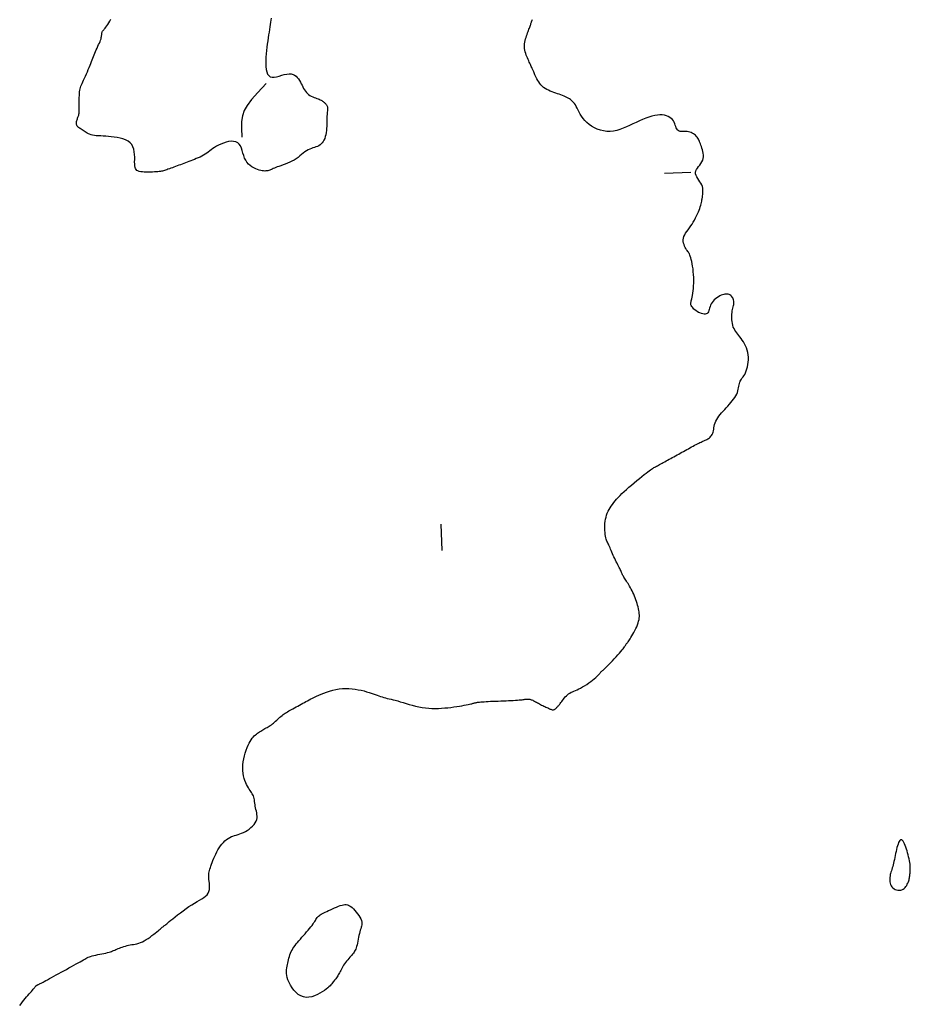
# Model space of a CAD drawing. Header units: millimetres. Extents: x 32690613 to 32693367, y 5343692 to 5344708.
# Tile 724 of 1009: x 32692964 to 32692998, y 5343904 to 5343942. Entities that reach past the tile are written whole.
import ezdxf

# ---------------------------------------------------------------- set-up
doc = ezdxf.new("R2010")
doc.units = ezdxf.units.MM
doc.header["$LTSCALE"] = 20
doc.layers.add('02-DGM_HL_492.50', color=92, linetype='Continuous')
doc.layers.add('02-DGM_HL_493.00', color=102, linetype='Continuous')

msp = doc.modelspace()

# ---------------------------------------------------------------- linework, layer by layer
at = {"layer": '02-DGM_HL_492.50', "elevation": 492.5, "flags": 128}
msp.add_lwpolyline([(32692998.004, 5343910.577), (32692997.98, 5343910.569), (32692997.956, 5343910.546), (32692997.932, 5343910.511), (32692997.91, 5343910.466), (32692997.888, 5343910.411), (32692997.868, 5343910.349), (32692997.848, 5343910.281), (32692997.83, 5343910.209), (32692997.812, 5343910.134), (32692997.796, 5343910.058), (32692997.78, 5343909.981), (32692997.764, 5343909.904), (32692997.749, 5343909.829), (32692997.734, 5343909.756), (32692997.718, 5343909.686), (32692997.702, 5343909.62), (32692997.686, 5343909.56), (32692997.669, 5343909.503), (32692997.652, 5343909.45), (32692997.636, 5343909.399), (32692997.621, 5343909.349), (32692997.607, 5343909.3), (32692997.595, 5343909.25), (32692997.585, 5343909.199), (32692997.579, 5343909.145), (32692997.575, 5343909.09), (32692997.575, 5343909.035), (32692997.58, 5343908.98), (32692997.59, 5343908.926), (32692997.606, 5343908.875), (32692997.628, 5343908.828), (32692997.657, 5343908.785), (32692997.694, 5343908.747), (32692997.736, 5343908.715), (32692997.783, 5343908.69), (32692997.834, 5343908.672), (32692997.886, 5343908.66), (32692997.938, 5343908.657), (32692997.989, 5343908.661), (32692998.037, 5343908.674), (32692998.081, 5343908.696), (32692998.121, 5343908.725), (32692998.157, 5343908.76), (32692998.189, 5343908.8), (32692998.217, 5343908.843), (32692998.242, 5343908.888), (32692998.263, 5343908.932), (32692998.281, 5343908.976), (32692998.296, 5343909.017), (32692998.308, 5343909.056), (32692998.317, 5343909.093), (32692998.325, 5343909.129), (32692998.331, 5343909.164), (32692998.335, 5343909.199), (32692998.339, 5343909.234), (32692998.343, 5343909.27), (32692998.347, 5343909.307), (32692998.351, 5343909.347), (32692998.353, 5343909.388), (32692998.355, 5343909.432), (32692998.356, 5343909.479), (32692998.354, 5343909.53), (32692998.35, 5343909.586), (32692998.344, 5343909.645), (32692998.335, 5343909.71), (32692998.323, 5343909.779), (32692998.308, 5343909.851), (32692998.291, 5343909.925), (32692998.273, 5343910), (32692998.252, 5343910.076), (32692998.23, 5343910.151), (32692998.207, 5343910.224), (32692998.183, 5343910.294), (32692998.158, 5343910.36), (32692998.133, 5343910.421), (32692998.107, 5343910.474), (32692998.081, 5343910.517), (32692998.055, 5343910.55), (32692998.029, 5343910.571)], close=True, dxfattribs=at)
at = {"layer": '02-DGM_HL_493.00', "elevation": 493, "flags": 128}
for points in [[(32692964.496, 5343904.274), (32692964.55, 5343904.345), (32692964.602, 5343904.413), (32692964.654, 5343904.479), (32692964.706, 5343904.542), (32692964.758, 5343904.604), (32692964.808, 5343904.662), (32692964.856, 5343904.717), (32692964.901, 5343904.768), (32692964.942, 5343904.814), (32692964.979, 5343904.856), (32692965.01, 5343904.892), (32692965.036, 5343904.923), (32692965.057, 5343904.949), (32692965.073, 5343904.97), (32692965.086, 5343904.988), (32692965.096, 5343905.002), (32692965.105, 5343905.013), (32692965.112, 5343905.022), (32692965.119, 5343905.03), (32692965.127, 5343905.037), (32692965.136, 5343905.043), (32692965.146, 5343905.049), (32692965.156, 5343905.055), (32692965.168, 5343905.06), (32692965.182, 5343905.067), (32692965.197, 5343905.073), (32692965.213, 5343905.081), (32692965.232, 5343905.089), (32692965.253, 5343905.1), (32692965.278, 5343905.112), (32692965.307, 5343905.127), (32692965.342, 5343905.144), (32692965.383, 5343905.166), (32692965.432, 5343905.192), (32692965.488, 5343905.222), (32692965.554, 5343905.258), (32692965.628, 5343905.298), (32692965.708, 5343905.342), (32692965.795, 5343905.389), (32692965.886, 5343905.439), (32692965.98, 5343905.491), (32692966.077, 5343905.544), (32692966.174, 5343905.597), (32692966.272, 5343905.651), (32692966.369, 5343905.704), (32692966.463, 5343905.756), (32692966.554, 5343905.807), (32692966.64, 5343905.855), (32692966.721, 5343905.9), (32692966.794, 5343905.941), (32692966.86, 5343905.979), (32692966.917, 5343906.012), (32692966.967, 5343906.041), (32692967.012, 5343906.066), (32692967.055, 5343906.088), (32692967.098, 5343906.109), (32692967.144, 5343906.127), (32692967.193, 5343906.144), (32692967.25, 5343906.16), (32692967.314, 5343906.176), (32692967.386, 5343906.193), (32692967.462, 5343906.209), (32692967.54, 5343906.225), (32692967.619, 5343906.24), (32692967.696, 5343906.256), (32692967.768, 5343906.272), (32692967.834, 5343906.287), (32692967.892, 5343906.303), (32692967.943, 5343906.318), (32692967.988, 5343906.334), (32692968.03, 5343906.35), (32692968.069, 5343906.366), (32692968.108, 5343906.383), (32692968.148, 5343906.401), (32692968.19, 5343906.419), (32692968.237, 5343906.439), (32692968.287, 5343906.459), (32692968.34, 5343906.479), (32692968.397, 5343906.499), (32692968.455, 5343906.518), (32692968.515, 5343906.536), (32692968.577, 5343906.553), (32692968.638, 5343906.567), (32692968.701, 5343906.578), (32692968.763, 5343906.589), (32692968.826, 5343906.599), (32692968.89, 5343906.611), (32692968.956, 5343906.626), (32692969.022, 5343906.644), (32692969.091, 5343906.668), (32692969.161, 5343906.698), (32692969.234, 5343906.736), (32692969.308, 5343906.78), (32692969.381, 5343906.828), (32692969.454, 5343906.879), (32692969.524, 5343906.932), (32692969.59, 5343906.983), (32692969.651, 5343907.032), (32692969.707, 5343907.077), (32692969.755, 5343907.116), (32692969.797, 5343907.151), (32692969.834, 5343907.18), (32692969.865, 5343907.206), (32692969.893, 5343907.229), (32692969.918, 5343907.249), (32692969.94, 5343907.267), (32692969.961, 5343907.283), (32692969.981, 5343907.3), (32692970.002, 5343907.317), (32692970.026, 5343907.336), (32692970.054, 5343907.359), (32692970.088, 5343907.387), (32692970.131, 5343907.422), (32692970.182, 5343907.464), (32692970.245, 5343907.515), (32692970.321, 5343907.576), (32692970.407, 5343907.646), (32692970.502, 5343907.721), (32692970.604, 5343907.8), (32692970.711, 5343907.88), (32692970.82, 5343907.96), (32692970.93, 5343908.036), (32692971.038, 5343908.106), (32692971.143, 5343908.169), (32692971.243, 5343908.226), (32692971.337, 5343908.279), (32692971.423, 5343908.329), (32692971.5, 5343908.38), (32692971.566, 5343908.432), (32692971.621, 5343908.487), (32692971.663, 5343908.547), (32692971.692, 5343908.615), (32692971.708, 5343908.687), (32692971.714, 5343908.764), (32692971.714, 5343908.842), (32692971.708, 5343908.92), (32692971.7, 5343908.997), (32692971.691, 5343909.07), (32692971.684, 5343909.138), (32692971.682, 5343909.199), (32692971.683, 5343909.255), (32692971.689, 5343909.308), (32692971.698, 5343909.358), (32692971.711, 5343909.408), (32692971.726, 5343909.46), (32692971.745, 5343909.516), (32692971.766, 5343909.576), (32692971.79, 5343909.643), (32692971.816, 5343909.715), (32692971.845, 5343909.791), (32692971.877, 5343909.871), (32692971.912, 5343909.952), (32692971.95, 5343910.034), (32692971.991, 5343910.115), (32692972.035, 5343910.194), (32692972.083, 5343910.27), (32692972.134, 5343910.342), (32692972.187, 5343910.41), (32692972.243, 5343910.473), (32692972.301, 5343910.531), (32692972.36, 5343910.582), (32692972.42, 5343910.627), (32692972.481, 5343910.664), (32692972.543, 5343910.694), (32692972.605, 5343910.719), (32692972.668, 5343910.739), (32692972.731, 5343910.757), (32692972.797, 5343910.776), (32692972.863, 5343910.796), (32692972.932, 5343910.821), (32692973.002, 5343910.851), (32692973.075, 5343910.889), (32692973.148, 5343910.934), (32692973.219, 5343910.984), (32692973.287, 5343911.04), (32692973.349, 5343911.099), (32692973.405, 5343911.16), (32692973.451, 5343911.224), (32692973.486, 5343911.287), (32692973.508, 5343911.351), (32692973.52, 5343911.414), (32692973.522, 5343911.476), (32692973.517, 5343911.539), (32692973.508, 5343911.601), (32692973.494, 5343911.663), (32692973.48, 5343911.725), (32692973.466, 5343911.787), (32692973.454, 5343911.849), (32692973.445, 5343911.91), (32692973.436, 5343911.971), (32692973.427, 5343912.03), (32692973.418, 5343912.088), (32692973.407, 5343912.142), (32692973.394, 5343912.194), (32692973.379, 5343912.242), (32692973.36, 5343912.287), (32692973.337, 5343912.328), (32692973.312, 5343912.369), (32692973.284, 5343912.41), (32692973.254, 5343912.453), (32692973.222, 5343912.5), (32692973.189, 5343912.551), (32692973.156, 5343912.609), (32692973.122, 5343912.674), (32692973.09, 5343912.746), (32692973.059, 5343912.826), (32692973.031, 5343912.911), (32692973.008, 5343913.003), (32692972.99, 5343913.101), (32692972.979, 5343913.203), (32692972.976, 5343913.311), (32692972.981, 5343913.422), (32692972.994, 5343913.536), (32692973.014, 5343913.65), (32692973.04, 5343913.763), (32692973.07, 5343913.873), (32692973.104, 5343913.978), (32692973.141, 5343914.077), (32692973.179, 5343914.166), (32692973.217, 5343914.246), (32692973.256, 5343914.317), (32692973.295, 5343914.379), (32692973.335, 5343914.433), (32692973.375, 5343914.481), (32692973.415, 5343914.524), (32692973.455, 5343914.561), (32692973.495, 5343914.596), (32692973.536, 5343914.627), (32692973.576, 5343914.657), (32692973.617, 5343914.684), (32692973.658, 5343914.71), (32692973.698, 5343914.734), (32692973.739, 5343914.758), (32692973.78, 5343914.781), (32692973.821, 5343914.803), (32692973.862, 5343914.826), (32692973.902, 5343914.848), (32692973.943, 5343914.872), (32692973.984, 5343914.896), (32692974.025, 5343914.922), (32692974.065, 5343914.949), (32692974.106, 5343914.979), (32692974.146, 5343915.01), (32692974.187, 5343915.044), (32692974.227, 5343915.08), (32692974.267, 5343915.118), (32692974.307, 5343915.156), (32692974.348, 5343915.194), (32692974.388, 5343915.231), (32692974.428, 5343915.267), (32692974.469, 5343915.301), (32692974.509, 5343915.333), (32692974.55, 5343915.362), (32692974.592, 5343915.39), (32692974.635, 5343915.417), (32692974.68, 5343915.444), (32692974.728, 5343915.471), (32692974.778, 5343915.499), (32692974.83, 5343915.528), (32692974.886, 5343915.559), (32692974.945, 5343915.591), (32692975.006, 5343915.625), (32692975.068, 5343915.659), (32692975.132, 5343915.694), (32692975.195, 5343915.729), (32692975.258, 5343915.763), (32692975.32, 5343915.798), (32692975.381, 5343915.831), (32692975.441, 5343915.863), (32692975.502, 5343915.896), (32692975.565, 5343915.929), (32692975.632, 5343915.962), (32692975.703, 5343915.996), (32692975.781, 5343916.032), (32692975.866, 5343916.069), (32692975.959, 5343916.108), (32692976.059, 5343916.148), (32692976.166, 5343916.187), (32692976.279, 5343916.224), (32692976.396, 5343916.257), (32692976.516, 5343916.285), (32692976.639, 5343916.307), (32692976.764, 5343916.322), (32692976.888, 5343916.328), (32692977.013, 5343916.325), (32692977.135, 5343916.316), (32692977.255, 5343916.301), (32692977.37, 5343916.281), (32692977.482, 5343916.258), (32692977.587, 5343916.232), (32692977.686, 5343916.205), (32692977.777, 5343916.177), (32692977.861, 5343916.15), (32692977.94, 5343916.122), (32692978.013, 5343916.096), (32692978.083, 5343916.07), (32692978.149, 5343916.046), (32692978.214, 5343916.023), (32692978.277, 5343916.003), (32692978.341, 5343915.985), (32692978.405, 5343915.968), (32692978.471, 5343915.951), (32692978.541, 5343915.935), (32692978.614, 5343915.918), (32692978.692, 5343915.898), (32692978.776, 5343915.876), (32692978.867, 5343915.851), (32692978.966, 5343915.821), (32692979.071, 5343915.789), (32692979.183, 5343915.754), (32692979.3, 5343915.72), (32692979.42, 5343915.686), (32692979.543, 5343915.654), (32692979.668, 5343915.627), (32692979.794, 5343915.604), (32692979.92, 5343915.586), (32692980.045, 5343915.575), (32692980.17, 5343915.569), (32692980.293, 5343915.567), (32692980.416, 5343915.57), (32692980.537, 5343915.576), (32692980.657, 5343915.585), (32692980.774, 5343915.596), (32692980.89, 5343915.609), (32692981.002, 5343915.624), (32692981.11, 5343915.639), (32692981.212, 5343915.656), (32692981.308, 5343915.672), (32692981.395, 5343915.688), (32692981.473, 5343915.703), (32692981.541, 5343915.716), (32692981.598, 5343915.728), (32692981.644, 5343915.739), (32692981.682, 5343915.748), (32692981.713, 5343915.756), (32692981.739, 5343915.763), (32692981.761, 5343915.769), (32692981.781, 5343915.775), (32692981.801, 5343915.781), (32692981.822, 5343915.786), (32692981.845, 5343915.791), (32692981.871, 5343915.797), (32692981.902, 5343915.802), (32692981.938, 5343915.807), (32692981.98, 5343915.812), (32692982.03, 5343915.816), (32692982.087, 5343915.821), (32692982.154, 5343915.825), (32692982.229, 5343915.83), (32692982.311, 5343915.834), (32692982.399, 5343915.838), (32692982.492, 5343915.842), (32692982.588, 5343915.846), (32692982.687, 5343915.85), (32692982.787, 5343915.854), (32692982.886, 5343915.858), (32692982.985, 5343915.862), (32692983.081, 5343915.866), (32692983.174, 5343915.87), (32692983.262, 5343915.874), (32692983.344, 5343915.879), (32692983.419, 5343915.884), (32692983.486, 5343915.89), (32692983.544, 5343915.895), (32692983.593, 5343915.901), (32692983.636, 5343915.907), (32692983.672, 5343915.912), (32692983.705, 5343915.917), (32692983.733, 5343915.921), (32692983.759, 5343915.924), (32692983.785, 5343915.926), (32692983.81, 5343915.926), (32692983.835, 5343915.925), (32692983.861, 5343915.922), (32692983.887, 5343915.917), (32692983.914, 5343915.91), (32692983.943, 5343915.901), (32692983.972, 5343915.89), (32692984.003, 5343915.876), (32692984.036, 5343915.861), (32692984.07, 5343915.844), (32692984.106, 5343915.825), (32692984.142, 5343915.804), (32692984.18, 5343915.783), (32692984.219, 5343915.762), (32692984.258, 5343915.74), (32692984.299, 5343915.718), (32692984.339, 5343915.697), (32692984.38, 5343915.677), (32692984.42, 5343915.657), (32692984.46, 5343915.638), (32692984.499, 5343915.62), (32692984.536, 5343915.603), (32692984.571, 5343915.587), (32692984.605, 5343915.572), (32692984.635, 5343915.558), (32692984.663, 5343915.546), (32692984.689, 5343915.535), (32692984.713, 5343915.527), (32692984.735, 5343915.52), (32692984.756, 5343915.516), (32692984.776, 5343915.515), (32692984.794, 5343915.517), (32692984.812, 5343915.522), (32692984.829, 5343915.529), (32692984.846, 5343915.539), (32692984.862, 5343915.551), (32692984.877, 5343915.565), (32692984.893, 5343915.58), (32692984.908, 5343915.596), (32692984.923, 5343915.612), (32692984.938, 5343915.628), (32692984.953, 5343915.645), (32692984.969, 5343915.663), (32692984.987, 5343915.683), (32692985.005, 5343915.706), (32692985.026, 5343915.731), (32692985.048, 5343915.76), (32692985.073, 5343915.794), (32692985.101, 5343915.832), (32692985.132, 5343915.873), (32692985.165, 5343915.917), (32692985.201, 5343915.961), (32692985.24, 5343916.006), (32692985.28, 5343916.048), (32692985.323, 5343916.088), (32692985.367, 5343916.124), (32692985.414, 5343916.154), (32692985.463, 5343916.181), (32692985.514, 5343916.205), (32692985.569, 5343916.229), (32692985.627, 5343916.253), (32692985.688, 5343916.279), (32692985.753, 5343916.309), (32692985.823, 5343916.344), (32692985.898, 5343916.386), (32692985.975, 5343916.433), (32692986.053, 5343916.484), (32692986.13, 5343916.537), (32692986.205, 5343916.591), (32692986.275, 5343916.643), (32692986.338, 5343916.694), (32692986.394, 5343916.74), (32692986.439, 5343916.781), (32692986.476, 5343916.817), (32692986.505, 5343916.848), (32692986.529, 5343916.875), (32692986.548, 5343916.899), (32692986.564, 5343916.92), (32692986.579, 5343916.939), (32692986.594, 5343916.956), (32692986.61, 5343916.972), (32692986.628, 5343916.988), (32692986.649, 5343917.006), (32692986.674, 5343917.027), (32692986.705, 5343917.053), (32692986.741, 5343917.085), (32692986.784, 5343917.125), (32692986.835, 5343917.174), (32692986.895, 5343917.233), (32692986.96, 5343917.301), (32692987.03, 5343917.374), (32692987.101, 5343917.45), (32692987.171, 5343917.527), (32692987.239, 5343917.602), (32692987.301, 5343917.673), (32692987.355, 5343917.736), (32692987.401, 5343917.791), (32692987.437, 5343917.838), (32692987.466, 5343917.877), (32692987.489, 5343917.91), (32692987.508, 5343917.939), (32692987.524, 5343917.964), (32692987.539, 5343917.987), (32692987.553, 5343918.008), (32692987.569, 5343918.03), (32692987.586, 5343918.053), (32692987.605, 5343918.077), (32692987.626, 5343918.105), (32692987.649, 5343918.137), (32692987.675, 5343918.173), (32692987.703, 5343918.216), (32692987.735, 5343918.266), (32692987.77, 5343918.323), (32692987.807, 5343918.386), (32692987.845, 5343918.455), (32692987.883, 5343918.526), (32692987.919, 5343918.6), (32692987.953, 5343918.674), (32692987.983, 5343918.746), (32692988.008, 5343918.816), (32692988.028, 5343918.881), (32692988.041, 5343918.943), (32692988.05, 5343919.003), (32692988.054, 5343919.061), (32692988.054, 5343919.118), (32692988.049, 5343919.175), (32692988.042, 5343919.234), (32692988.031, 5343919.295), (32692988.018, 5343919.358), (32692988.003, 5343919.424), (32692987.985, 5343919.492), (32692987.966, 5343919.561), (32692987.944, 5343919.631), (32692987.92, 5343919.701), (32692987.895, 5343919.77), (32692987.868, 5343919.839), (32692987.84, 5343919.906), (32692987.81, 5343919.971), (32692987.78, 5343920.034), (32692987.749, 5343920.095), (32692987.717, 5343920.153), (32692987.686, 5343920.209), (32692987.655, 5343920.262), (32692987.625, 5343920.313), (32692987.595, 5343920.36), (32692987.566, 5343920.405), (32692987.539, 5343920.446), (32692987.514, 5343920.486), (32692987.489, 5343920.523), (32692987.467, 5343920.558), (32692987.447, 5343920.591), (32692987.429, 5343920.622), (32692987.413, 5343920.652), (32692987.399, 5343920.681), (32692987.386, 5343920.711), (32692987.373, 5343920.741), (32692987.36, 5343920.772), (32692987.346, 5343920.806), (32692987.329, 5343920.843), (32692987.31, 5343920.884), (32692987.288, 5343920.929), (32692987.264, 5343920.979), (32692987.237, 5343921.031), (32692987.208, 5343921.087), (32692987.179, 5343921.145), (32692987.149, 5343921.204), (32692987.119, 5343921.265), (32692987.09, 5343921.326), (32692987.062, 5343921.387), (32692987.036, 5343921.448), (32692987.01, 5343921.508), (32692986.986, 5343921.566), (32692986.963, 5343921.622), (32692986.94, 5343921.674), (32692986.919, 5343921.724), (32692986.898, 5343921.769), (32692986.878, 5343921.81), (32692986.858, 5343921.848), (32692986.84, 5343921.885), (32692986.823, 5343921.922), (32692986.807, 5343921.962), (32692986.792, 5343922.006), (32692986.779, 5343922.056), (32692986.767, 5343922.114), (32692986.758, 5343922.181), (32692986.75, 5343922.255), (32692986.745, 5343922.335), (32692986.742, 5343922.42), (32692986.743, 5343922.506), (32692986.748, 5343922.594), (32692986.757, 5343922.681), (32692986.77, 5343922.765), (32692986.788, 5343922.844), (32692986.81, 5343922.92), (32692986.837, 5343922.993), (32692986.869, 5343923.062), (32692986.904, 5343923.13), (32692986.943, 5343923.196), (32692986.986, 5343923.261), (32692987.031, 5343923.325), (32692987.081, 5343923.39), (32692987.134, 5343923.455), (32692987.191, 5343923.521), (32692987.253, 5343923.589), (32692987.32, 5343923.659), (32692987.393, 5343923.732), (32692987.473, 5343923.808), (32692987.56, 5343923.888), (32692987.654, 5343923.972), (32692987.753, 5343924.057), (32692987.855, 5343924.144), (32692987.957, 5343924.228), (32692988.056, 5343924.31), (32692988.15, 5343924.386), (32692988.237, 5343924.455), (32692988.314, 5343924.515), (32692988.379, 5343924.565), (32692988.433, 5343924.605), (32692988.478, 5343924.638), (32692988.516, 5343924.664), (32692988.55, 5343924.685), (32692988.58, 5343924.703), (32692988.609, 5343924.72), (32692988.639, 5343924.736), (32692988.671, 5343924.754), (32692988.705, 5343924.773), (32692988.742, 5343924.793), (32692988.782, 5343924.815), (32692988.824, 5343924.838), (32692988.868, 5343924.863), (32692988.916, 5343924.889), (32692988.965, 5343924.916), (32692989.018, 5343924.945), (32692989.072, 5343924.975), (32692989.128, 5343925.006), (32692989.186, 5343925.037), (32692989.246, 5343925.07), (32692989.306, 5343925.103), (32692989.367, 5343925.137), (32692989.428, 5343925.17), (32692989.489, 5343925.204), (32692989.55, 5343925.238), (32692989.612, 5343925.271), (32692989.673, 5343925.305), (32692989.734, 5343925.339), (32692989.795, 5343925.372), (32692989.857, 5343925.406), (32692989.918, 5343925.44), (32692989.979, 5343925.473), (32692990.04, 5343925.506), (32692990.099, 5343925.539), (32692990.157, 5343925.57), (32692990.212, 5343925.599), (32692990.265, 5343925.627), (32692990.314, 5343925.652), (32692990.359, 5343925.674), (32692990.4, 5343925.693), (32692990.437, 5343925.709), (32692990.471, 5343925.723), (32692990.502, 5343925.737), (32692990.533, 5343925.749), (32692990.562, 5343925.763), (32692990.591, 5343925.777), (32692990.621, 5343925.792), (32692990.652, 5343925.81), (32692990.684, 5343925.831), (32692990.716, 5343925.855), (32692990.747, 5343925.882), (32692990.776, 5343925.912), (32692990.803, 5343925.946), (32692990.826, 5343925.984), (32692990.846, 5343926.026), (32692990.86, 5343926.073), (32692990.872, 5343926.123), (32692990.882, 5343926.177), (32692990.892, 5343926.234), (32692990.903, 5343926.294), (32692990.917, 5343926.355), (32692990.936, 5343926.418), (32692990.961, 5343926.481), (32692990.994, 5343926.545), (32692991.033, 5343926.609), (32692991.078, 5343926.673), (32692991.128, 5343926.738), (32692991.182, 5343926.802), (32692991.239, 5343926.867), (32692991.298, 5343926.932), (32692991.358, 5343926.997), (32692991.418, 5343927.062), (32692991.477, 5343927.127), (32692991.534, 5343927.192), (32692991.588, 5343927.256), (32692991.638, 5343927.321), (32692991.683, 5343927.385), (32692991.722, 5343927.449), (32692991.755, 5343927.513), (32692991.78, 5343927.576), (32692991.799, 5343927.639), (32692991.813, 5343927.7), (32692991.825, 5343927.76), (32692991.834, 5343927.817), (32692991.844, 5343927.871), (32692991.856, 5343927.921), (32692991.871, 5343927.968), (32692991.89, 5343928.01), (32692991.913, 5343928.05), (32692991.94, 5343928.089), (32692991.969, 5343928.128), (32692991.999, 5343928.17), (32692992.03, 5343928.216), (32692992.06, 5343928.267), (32692992.09, 5343928.327), (32692992.118, 5343928.395), (32692992.143, 5343928.471), (32692992.164, 5343928.553), (32692992.181, 5343928.64), (32692992.193, 5343928.731), (32692992.2, 5343928.823), (32692992.199, 5343928.917), (32692992.191, 5343929.009), (32692992.175, 5343929.099), (32692992.152, 5343929.186), (32692992.123, 5343929.27), (32692992.089, 5343929.351), (32692992.051, 5343929.428), (32692992.009, 5343929.501), (32692991.966, 5343929.569), (32692991.922, 5343929.632), (32692991.878, 5343929.691), (32692991.835, 5343929.745), (32692991.794, 5343929.797), (32692991.754, 5343929.848), (32692991.717, 5343929.899), (32692991.683, 5343929.951), (32692991.653, 5343930.006), (32692991.627, 5343930.065), (32692991.607, 5343930.13), (32692991.591, 5343930.198), (32692991.579, 5343930.269), (32692991.571, 5343930.341), (32692991.568, 5343930.414), (32692991.568, 5343930.485), (32692991.571, 5343930.554), (32692991.578, 5343930.619), (32692991.587, 5343930.68), (32692991.598, 5343930.736), (32692991.61, 5343930.788), (32692991.622, 5343930.837), (32692991.632, 5343930.883), (32692991.64, 5343930.927), (32692991.645, 5343930.969), (32692991.646, 5343931.011), (32692991.642, 5343931.053), (32692991.633, 5343931.093), (32692991.619, 5343931.132), (32692991.602, 5343931.169), (32692991.58, 5343931.204), (32692991.555, 5343931.234), (32692991.527, 5343931.261), (32692991.496, 5343931.283), (32692991.463, 5343931.3), (32692991.428, 5343931.312), (32692991.389, 5343931.318), (32692991.349, 5343931.319), (32692991.306, 5343931.315), (32692991.261, 5343931.306), (32692991.213, 5343931.291), (32692991.163, 5343931.27), (32692991.111, 5343931.245), (32692991.058, 5343931.215), (32692991.005, 5343931.18), (32692990.953, 5343931.141), (32692990.904, 5343931.098), (32692990.859, 5343931.051), (32692990.82, 5343931.002), (32692990.787, 5343930.95), (32692990.761, 5343930.896), (32692990.741, 5343930.841), (32692990.726, 5343930.787), (32692990.712, 5343930.735), (32692990.698, 5343930.687), (32692990.681, 5343930.645), (32692990.661, 5343930.609), (32692990.634, 5343930.583), (32692990.6, 5343930.565), (32692990.559, 5343930.557), (32692990.513, 5343930.558), (32692990.463, 5343930.565), (32692990.411, 5343930.58), (32692990.358, 5343930.599), (32692990.306, 5343930.623), (32692990.256, 5343930.651), (32692990.21, 5343930.682), (32692990.168, 5343930.715), (32692990.13, 5343930.749), (32692990.097, 5343930.783), (32692990.069, 5343930.818), (32692990.046, 5343930.851), (32692990.029, 5343930.883), (32692990.017, 5343930.913), (32692990.011, 5343930.94), (32692990.01, 5343930.966), (32692990.013, 5343930.993), (32692990.02, 5343931.022), (32692990.03, 5343931.055), (32692990.042, 5343931.095), (32692990.055, 5343931.142), (32692990.068, 5343931.2), (32692990.081, 5343931.269), (32692990.093, 5343931.347), (32692990.104, 5343931.435), (32692990.112, 5343931.53), (32692990.119, 5343931.631), (32692990.123, 5343931.736), (32692990.124, 5343931.843), (32692990.122, 5343931.953), (32692990.116, 5343932.061), (32692990.106, 5343932.169), (32692990.094, 5343932.273), (32692990.08, 5343932.373), (32692990.063, 5343932.467), (32692990.046, 5343932.554), (32692990.028, 5343932.631), (32692990.009, 5343932.699), (32692989.992, 5343932.755), (32692989.974, 5343932.802), (32692989.956, 5343932.841), (32692989.937, 5343932.876), (32692989.918, 5343932.907), (32692989.898, 5343932.938), (32692989.875, 5343932.97), (32692989.852, 5343933.005), (32692989.826, 5343933.046), (32692989.8, 5343933.092), (32692989.775, 5343933.143), (32692989.753, 5343933.197), (32692989.736, 5343933.254), (32692989.725, 5343933.314), (32692989.723, 5343933.376), (32692989.73, 5343933.438), (32692989.749, 5343933.502), (32692989.778, 5343933.566), (32692989.814, 5343933.631), (32692989.858, 5343933.697), (32692989.905, 5343933.765), (32692989.955, 5343933.834), (32692990.006, 5343933.906), (32692990.057, 5343933.979), (32692990.105, 5343934.055), (32692990.15, 5343934.133), (32692990.191, 5343934.211), (32692990.23, 5343934.288), (32692990.266, 5343934.365), (32692990.298, 5343934.438), (32692990.326, 5343934.509), (32692990.35, 5343934.575), (32692990.371, 5343934.635), (32692990.388, 5343934.692), (32692990.403, 5343934.745), (32692990.415, 5343934.796), (32692990.425, 5343934.845), (32692990.434, 5343934.894), (32692990.442, 5343934.944), (32692990.451, 5343934.995), (32692990.459, 5343935.049), (32692990.467, 5343935.105), (32692990.472, 5343935.163), (32692990.474, 5343935.222), (32692990.472, 5343935.283), (32692990.464, 5343935.344), (32692990.45, 5343935.405), (32692990.427, 5343935.467), (32692990.395, 5343935.528), (32692990.358, 5343935.589), (32692990.317, 5343935.65), (32692990.278, 5343935.709), (32692990.242, 5343935.769), (32692990.213, 5343935.827), (32692990.195, 5343935.885), (32692990.191, 5343935.942), (32692990.203, 5343935.998), (32692990.229, 5343936.053), (32692990.265, 5343936.109), (32692990.306, 5343936.165), (32692990.35, 5343936.222), (32692990.394, 5343936.28), (32692990.432, 5343936.34), (32692990.462, 5343936.403), (32692990.48, 5343936.467), (32692990.488, 5343936.534), (32692990.487, 5343936.601), (32692990.48, 5343936.669), (32692990.466, 5343936.736), (32692990.449, 5343936.801), (32692990.43, 5343936.864), (32692990.411, 5343936.923), (32692990.393, 5343936.979), (32692990.375, 5343937.031), (32692990.358, 5343937.079), (32692990.34, 5343937.125), (32692990.32, 5343937.168), (32692990.299, 5343937.208), (32692990.276, 5343937.247), (32692990.249, 5343937.284), (32692990.219, 5343937.32), (32692990.186, 5343937.353), (32692990.149, 5343937.385), (32692990.109, 5343937.414), (32692990.066, 5343937.439), (32692990.02, 5343937.46), (32692989.971, 5343937.477), (32692989.92, 5343937.488), (32692989.866, 5343937.494), (32692989.812, 5343937.495), (32692989.757, 5343937.495), (32692989.704, 5343937.495), (32692989.653, 5343937.497), (32692989.606, 5343937.503), (32692989.564, 5343937.514), (32692989.529, 5343937.534), (32692989.5, 5343937.562), (32692989.477, 5343937.598), (32692989.457, 5343937.641), (32692989.439, 5343937.689), (32692989.421, 5343937.741), (32692989.401, 5343937.794), (32692989.377, 5343937.847), (32692989.348, 5343937.899), (32692989.31, 5343937.948), (32692989.266, 5343937.994), (32692989.213, 5343938.034), (32692989.153, 5343938.069), (32692989.086, 5343938.096), (32692989.011, 5343938.117), (32692988.928, 5343938.128), (32692988.838, 5343938.129), (32692988.741, 5343938.12), (32692988.637, 5343938.102), (32692988.528, 5343938.075), (32692988.414, 5343938.04), (32692988.297, 5343937.998), (32692988.177, 5343937.951), (32692988.055, 5343937.899), (32692987.932, 5343937.844), (32692987.809, 5343937.786), (32692987.686, 5343937.728), (32692987.563, 5343937.671), (32692987.44, 5343937.62), (32692987.317, 5343937.574), (32692987.193, 5343937.537), (32692987.069, 5343937.512), (32692986.945, 5343937.499), (32692986.82, 5343937.502), (32692986.696, 5343937.519), (32692986.574, 5343937.549), (32692986.456, 5343937.59), (32692986.344, 5343937.641), (32692986.239, 5343937.7), (32692986.142, 5343937.767), (32692986.056, 5343937.84), (32692985.98, 5343937.917), (32692985.915, 5343937.997), (32692985.858, 5343938.078), (32692985.809, 5343938.159), (32692985.765, 5343938.238), (32692985.726, 5343938.314), (32692985.691, 5343938.385), (32692985.657, 5343938.45), (32692985.623, 5343938.507), (32692985.589, 5343938.558), (32692985.555, 5343938.602), (32692985.519, 5343938.641), (32692985.481, 5343938.676), (32692985.441, 5343938.708), (32692985.399, 5343938.736), (32692985.352, 5343938.763), (32692985.303, 5343938.789), (32692985.249, 5343938.814), (32692985.193, 5343938.839), (32692985.133, 5343938.863), (32692985.072, 5343938.886), (32692985.007, 5343938.91), (32692984.942, 5343938.934), (32692984.874, 5343938.958), (32692984.806, 5343938.982), (32692984.737, 5343939.008), (32692984.669, 5343939.035), (32692984.602, 5343939.064), (32692984.537, 5343939.097), (32692984.474, 5343939.133), (32692984.416, 5343939.174), (32692984.361, 5343939.219), (32692984.312, 5343939.269), (32692984.267, 5343939.324), (32692984.227, 5343939.381), (32692984.192, 5343939.439), (32692984.16, 5343939.497), (32692984.132, 5343939.552), (32692984.108, 5343939.604), (32692984.087, 5343939.651), (32692984.069, 5343939.692), (32692984.053, 5343939.728), (32692984.039, 5343939.759), (32692984.026, 5343939.787), (32692984.014, 5343939.814), (32692984.003, 5343939.841), (32692983.99, 5343939.868), (32692983.977, 5343939.897), (32692983.963, 5343939.93), (32692983.947, 5343939.965), (32692983.93, 5343940.004), (32692983.911, 5343940.045), (32692983.892, 5343940.089), (32692983.871, 5343940.136), (32692983.849, 5343940.185), (32692983.826, 5343940.237), (32692983.802, 5343940.291), (32692983.778, 5343940.346), (32692983.755, 5343940.404), (32692983.734, 5343940.463), (32692983.715, 5343940.523), (32692983.7, 5343940.584), (32692983.689, 5343940.646), (32692983.684, 5343940.708), (32692983.684, 5343940.77), (32692983.69, 5343940.833), (32692983.7, 5343940.895), (32692983.714, 5343940.956), (32692983.731, 5343941.017), (32692983.75, 5343941.076), (32692983.769, 5343941.133), (32692983.789, 5343941.188), (32692983.808, 5343941.242), (32692983.826, 5343941.293), (32692983.843, 5343941.341), (32692983.859, 5343941.386), (32692983.874, 5343941.429), (32692983.888, 5343941.469), (32692983.901, 5343941.505), (32692983.913, 5343941.539), (32692983.924, 5343941.569), (32692983.934, 5343941.597), (32692983.943, 5343941.622), (32692983.952, 5343941.647), (32692983.96, 5343941.672), (32692983.969, 5343941.697), (32692983.979, 5343941.723), (32692983.989, 5343941.752)], [(32692974.062, 5343941.809), (32692974.05, 5343941.733), (32692974.037, 5343941.651), (32692974.023, 5343941.565), (32692974.008, 5343941.473), (32692973.993, 5343941.376), (32692973.976, 5343941.274), (32692973.959, 5343941.166), (32692973.942, 5343941.054), (32692973.925, 5343940.938), (32692973.908, 5343940.819), (32692973.892, 5343940.698), (32692973.879, 5343940.574), (32692973.867, 5343940.449), (32692973.858, 5343940.324), (32692973.852, 5343940.199), (32692973.851, 5343940.077), (32692973.856, 5343939.962), (32692973.868, 5343939.855), (32692973.889, 5343939.761), (32692973.92, 5343939.681), (32692973.964, 5343939.62), (32692974.02, 5343939.58), (32692974.091, 5343939.562), (32692974.173, 5343939.564), (32692974.264, 5343939.579), (32692974.36, 5343939.603), (32692974.459, 5343939.632), (32692974.557, 5343939.659), (32692974.651, 5343939.681), (32692974.739, 5343939.691), (32692974.817, 5343939.687), (32692974.887, 5343939.668), (32692974.948, 5343939.638), (32692975.003, 5343939.597), (32692975.051, 5343939.549), (32692975.094, 5343939.494), (32692975.133, 5343939.435), (32692975.168, 5343939.374), (32692975.201, 5343939.313), (32692975.231, 5343939.253), (32692975.262, 5343939.193), (32692975.292, 5343939.136), (32692975.324, 5343939.081), (32692975.357, 5343939.03), (32692975.394, 5343938.983), (32692975.435, 5343938.94), (32692975.481, 5343938.903), (32692975.53, 5343938.87), (32692975.582, 5343938.841), (32692975.635, 5343938.816), (32692975.689, 5343938.794), (32692975.741, 5343938.774), (32692975.791, 5343938.756), (32692975.838, 5343938.739), (32692975.88, 5343938.722), (32692975.918, 5343938.705), (32692975.952, 5343938.689), (32692975.983, 5343938.672), (32692976.011, 5343938.654), (32692976.037, 5343938.636), (32692976.06, 5343938.618), (32692976.082, 5343938.598), (32692976.103, 5343938.578), (32692976.123, 5343938.556), (32692976.141, 5343938.534), (32692976.158, 5343938.51), (32692976.172, 5343938.485), (32692976.184, 5343938.46), (32692976.193, 5343938.433), (32692976.198, 5343938.406), (32692976.201, 5343938.377), (32692976.201, 5343938.347), (32692976.199, 5343938.314), (32692976.195, 5343938.277), (32692976.19, 5343938.236), (32692976.186, 5343938.19), (32692976.181, 5343938.138), (32692976.178, 5343938.079), (32692976.176, 5343938.013), (32692976.174, 5343937.941), (32692976.173, 5343937.863), (32692976.172, 5343937.782), (32692976.169, 5343937.699), (32692976.165, 5343937.616), (32692976.157, 5343937.533), (32692976.147, 5343937.453), (32692976.132, 5343937.376), (32692976.113, 5343937.304), (32692976.091, 5343937.236), (32692976.064, 5343937.173), (32692976.033, 5343937.116), (32692975.998, 5343937.066), (32692975.958, 5343937.022), (32692975.915, 5343936.985), (32692975.867, 5343936.955), (32692975.816, 5343936.932), (32692975.761, 5343936.912), (32692975.705, 5343936.893), (32692975.646, 5343936.875), (32692975.586, 5343936.855), (32692975.525, 5343936.831), (32692975.463, 5343936.801), (32692975.402, 5343936.763), (32692975.341, 5343936.72), (32692975.278, 5343936.671), (32692975.214, 5343936.62), (32692975.147, 5343936.567), (32692975.078, 5343936.513), (32692975.005, 5343936.462), (32692974.928, 5343936.413), (32692974.846, 5343936.368), (32692974.762, 5343936.327), (32692974.676, 5343936.291), (32692974.59, 5343936.257), (32692974.507, 5343936.226), (32692974.427, 5343936.198), (32692974.354, 5343936.173), (32692974.288, 5343936.149), (32692974.231, 5343936.126), (32692974.181, 5343936.105), (32692974.138, 5343936.086), (32692974.101, 5343936.068), (32692974.066, 5343936.051), (32692974.034, 5343936.037), (32692974.003, 5343936.025), (32692973.971, 5343936.014), (32692973.936, 5343936.005), (32692973.9, 5343935.999), (32692973.86, 5343935.996), (32692973.817, 5343935.995), (32692973.77, 5343935.999), (32692973.719, 5343936.006), (32692973.664, 5343936.017), (32692973.603, 5343936.033), (32692973.537, 5343936.054), (32692973.468, 5343936.081), (32692973.397, 5343936.114), (32692973.327, 5343936.154), (32692973.259, 5343936.202), (32692973.195, 5343936.259), (32692973.138, 5343936.326), (32692973.088, 5343936.402), (32692973.048, 5343936.488), (32692973.014, 5343936.582), (32692972.984, 5343936.678), (32692972.955, 5343936.774), (32692972.924, 5343936.865), (32692972.887, 5343936.947), (32692972.841, 5343937.017), (32692972.784, 5343937.071), (32692972.713, 5343937.106), (32692972.63, 5343937.123), (32692972.538, 5343937.124), (32692972.441, 5343937.113), (32692972.341, 5343937.09), (32692972.242, 5343937.059), (32692972.147, 5343937.021), (32692972.058, 5343936.98), (32692971.978, 5343936.937), (32692971.906, 5343936.893), (32692971.841, 5343936.848), (32692971.781, 5343936.804), (32692971.723, 5343936.759), (32692971.666, 5343936.716), (32692971.609, 5343936.674), (32692971.55, 5343936.634), (32692971.487, 5343936.596), (32692971.421, 5343936.561), (32692971.352, 5343936.527), (32692971.282, 5343936.496), (32692971.21, 5343936.466), (32692971.139, 5343936.437), (32692971.067, 5343936.409), (32692970.997, 5343936.383), (32692970.929, 5343936.357), (32692970.862, 5343936.332), (32692970.797, 5343936.307), (32692970.732, 5343936.283), (32692970.669, 5343936.259), (32692970.607, 5343936.236), (32692970.545, 5343936.212), (32692970.483, 5343936.189), (32692970.422, 5343936.166), (32692970.361, 5343936.143), (32692970.301, 5343936.121), (32692970.243, 5343936.099), (32692970.187, 5343936.079), (32692970.134, 5343936.06), (32692970.085, 5343936.042), (32692970.039, 5343936.027), (32692969.998, 5343936.014), (32692969.96, 5343936.003), (32692969.922, 5343935.994), (32692969.885, 5343935.986), (32692969.844, 5343935.979), (32692969.8, 5343935.973), (32692969.749, 5343935.968), (32692969.692, 5343935.963), (32692969.625, 5343935.959), (32692969.551, 5343935.955), (32692969.473, 5343935.953), (32692969.392, 5343935.951), (32692969.312, 5343935.952), (32692969.234, 5343935.954), (32692969.162, 5343935.96), (32692969.096, 5343935.968), (32692969.04, 5343935.98), (32692968.993, 5343935.997), (32692968.955, 5343936.019), (32692968.924, 5343936.049), (32692968.901, 5343936.086), (32692968.884, 5343936.133), (32692968.874, 5343936.191), (32692968.868, 5343936.259), (32692968.867, 5343936.34), (32692968.868, 5343936.43), (32692968.868, 5343936.527), (32692968.864, 5343936.627), (32692968.854, 5343936.727), (32692968.834, 5343936.824), (32692968.803, 5343936.915), (32692968.756, 5343936.997), (32692968.692, 5343937.067), (32692968.614, 5343937.126), (32692968.523, 5343937.174), (32692968.423, 5343937.214), (32692968.315, 5343937.245), (32692968.204, 5343937.269), (32692968.091, 5343937.287), (32692967.98, 5343937.3), (32692967.872, 5343937.31), (32692967.769, 5343937.317), (32692967.67, 5343937.322), (32692967.577, 5343937.326), (32692967.49, 5343937.331), (32692967.409, 5343937.337), (32692967.335, 5343937.345), (32692967.269, 5343937.356), (32692967.209, 5343937.371), (32692967.156, 5343937.39), (32692967.109, 5343937.411), (32692967.066, 5343937.435), (32692967.026, 5343937.46), (32692966.988, 5343937.486), (32692966.951, 5343937.512), (32692966.914, 5343937.537), (32692966.876, 5343937.561), (32692966.838, 5343937.584), (32692966.801, 5343937.607), (32692966.766, 5343937.63), (32692966.733, 5343937.654), (32692966.705, 5343937.679), (32692966.682, 5343937.706), (32692966.664, 5343937.736), (32692966.654, 5343937.768), (32692966.65, 5343937.802), (32692966.651, 5343937.837), (32692966.656, 5343937.873), (32692966.665, 5343937.909), (32692966.676, 5343937.944), (32692966.688, 5343937.977), (32692966.7, 5343938.008), (32692966.711, 5343938.036), (32692966.722, 5343938.062), (32692966.731, 5343938.089), (32692966.74, 5343938.118), (32692966.747, 5343938.151), (32692966.753, 5343938.191), (32692966.758, 5343938.238), (32692966.761, 5343938.295), (32692966.762, 5343938.363), (32692966.763, 5343938.44), (32692966.762, 5343938.524), (32692966.762, 5343938.611), (32692966.762, 5343938.699), (32692966.763, 5343938.785), (32692966.765, 5343938.867), (32692966.769, 5343938.942), (32692966.775, 5343939.008), (32692966.784, 5343939.067), (32692966.795, 5343939.12), (32692966.809, 5343939.17), (32692966.827, 5343939.22), (32692966.847, 5343939.27), (32692966.87, 5343939.325), (32692966.897, 5343939.385), (32692966.928, 5343939.452), (32692966.961, 5343939.526), (32692966.996, 5343939.604), (32692967.033, 5343939.686), (32692967.069, 5343939.77), (32692967.105, 5343939.853), (32692967.14, 5343939.935), (32692967.172, 5343940.013), (32692967.202, 5343940.088), (32692967.229, 5343940.158), (32692967.255, 5343940.225), (32692967.28, 5343940.29), (32692967.304, 5343940.353), (32692967.328, 5343940.416), (32692967.353, 5343940.478), (32692967.38, 5343940.541), (32692967.409, 5343940.605), (32692967.438, 5343940.67), (32692967.468, 5343940.735), (32692967.498, 5343940.798), (32692967.525, 5343940.859), (32692967.55, 5343940.918), (32692967.571, 5343940.972), (32692967.588, 5343941.022), (32692967.6, 5343941.067), (32692967.607, 5343941.106), (32692967.611, 5343941.141), (32692967.613, 5343941.172), (32692967.614, 5343941.2), (32692967.616, 5343941.225), (32692967.619, 5343941.249), (32692967.626, 5343941.27), (32692967.636, 5343941.291), (32692967.65, 5343941.312), (32692967.667, 5343941.335), (32692967.689, 5343941.36), (32692967.714, 5343941.389), (32692967.742, 5343941.423), (32692967.773, 5343941.463), (32692967.807, 5343941.511), (32692967.844, 5343941.566), (32692967.883, 5343941.628), (32692967.924, 5343941.695), (32692967.966, 5343941.765)], [(32692973.864, 5343939.323), (32692973.547, 5343938.979), (32692973.309, 5343938.708), (32692973.14, 5343938.486), (32692973.028, 5343938.29), (32692972.963, 5343938.096), (32692972.935, 5343937.88), (32692972.931, 5343937.618), (32692972.942, 5343937.286)], [(32692989.008, 5343935.912), (32692990.007, 5343935.951)], [(32692980.562, 5343921.571), (32692980.523, 5343922.571)]]:
    msp.add_lwpolyline(points, dxfattribs=at)
msp.add_lwpolyline([(32692976.812, 5343905.813), (32692976.78, 5343905.762), (32692976.751, 5343905.711), (32692976.725, 5343905.661), (32692976.7, 5343905.612), (32692976.677, 5343905.565), (32692976.654, 5343905.52), (32692976.632, 5343905.476), (32692976.61, 5343905.436), (32692976.587, 5343905.398), (32692976.563, 5343905.362), (32692976.539, 5343905.329), (32692976.515, 5343905.296), (32692976.489, 5343905.265), (32692976.464, 5343905.234), (32692976.439, 5343905.202), (32692976.413, 5343905.171), (32692976.387, 5343905.138), (32692976.36, 5343905.103), (32692976.33, 5343905.067), (32692976.295, 5343905.029), (32692976.254, 5343904.988), (32692976.206, 5343904.945), (32692976.148, 5343904.898), (32692976.08, 5343904.848), (32692976.001, 5343904.795), (32692975.911, 5343904.741), (32692975.813, 5343904.69), (32692975.71, 5343904.646), (32692975.603, 5343904.611), (32692975.495, 5343904.591), (32692975.387, 5343904.586), (32692975.283, 5343904.602), (32692975.183, 5343904.641), (32692975.088, 5343904.699), (32692975.001, 5343904.773), (32692974.921, 5343904.859), (32692974.849, 5343904.954), (32692974.787, 5343905.052), (32692974.735, 5343905.151), (32692974.695, 5343905.247), (32692974.665, 5343905.335), (32692974.647, 5343905.418), (32692974.637, 5343905.495), (32692974.635, 5343905.567), (32692974.639, 5343905.636), (32692974.647, 5343905.702), (32692974.659, 5343905.766), (32692974.672, 5343905.829), (32692974.685, 5343905.892), (32692974.699, 5343905.955), (32692974.714, 5343906.018), (32692974.73, 5343906.08), (32692974.748, 5343906.142), (32692974.769, 5343906.203), (32692974.792, 5343906.264), (32692974.819, 5343906.324), (32692974.85, 5343906.382), (32692974.885, 5343906.441), (32692974.923, 5343906.499), (32692974.965, 5343906.557), (32692975.011, 5343906.616), (32692975.06, 5343906.676), (32692975.112, 5343906.738), (32692975.167, 5343906.802), (32692975.225, 5343906.868), (32692975.285, 5343906.935), (32692975.345, 5343907.003), (32692975.404, 5343907.071), (32692975.462, 5343907.137), (32692975.517, 5343907.202), (32692975.567, 5343907.264), (32692975.612, 5343907.322), (32692975.65, 5343907.376), (32692975.683, 5343907.426), (32692975.712, 5343907.471), (32692975.737, 5343907.513), (32692975.76, 5343907.551), (32692975.783, 5343907.586), (32692975.806, 5343907.618), (32692975.83, 5343907.647), (32692975.857, 5343907.674), (32692975.888, 5343907.699), (32692975.922, 5343907.723), (32692975.961, 5343907.746), (32692976.004, 5343907.77), (32692976.053, 5343907.794), (32692976.108, 5343907.821), (32692976.169, 5343907.85), (32692976.237, 5343907.882), (32692976.309, 5343907.916), (32692976.385, 5343907.951), (32692976.463, 5343907.986), (32692976.54, 5343908.019), (32692976.615, 5343908.049), (32692976.686, 5343908.074), (32692976.752, 5343908.095), (32692976.81, 5343908.109), (32692976.862, 5343908.116), (32692976.91, 5343908.116), (32692976.954, 5343908.108), (32692976.997, 5343908.093), (32692977.04, 5343908.069), (32692977.084, 5343908.037), (32692977.131, 5343907.997), (32692977.181, 5343907.947), (32692977.234, 5343907.891), (32692977.287, 5343907.829), (32692977.339, 5343907.764), (32692977.387, 5343907.697), (32692977.429, 5343907.63), (32692977.464, 5343907.565), (32692977.49, 5343907.504), (32692977.504, 5343907.448), (32692977.509, 5343907.396), (32692977.506, 5343907.346), (32692977.497, 5343907.297), (32692977.482, 5343907.248), (32692977.465, 5343907.196), (32692977.446, 5343907.141), (32692977.427, 5343907.081), (32692977.409, 5343907.014), (32692977.393, 5343906.943), (32692977.378, 5343906.869), (32692977.363, 5343906.794), (32692977.349, 5343906.72), (32692977.335, 5343906.648), (32692977.321, 5343906.58), (32692977.306, 5343906.518), (32692977.289, 5343906.464), (32692977.272, 5343906.417), (32692977.253, 5343906.375), (32692977.231, 5343906.336), (32692977.208, 5343906.3), (32692977.182, 5343906.265), (32692977.153, 5343906.229), (32692977.121, 5343906.192), (32692977.085, 5343906.152), (32692977.047, 5343906.108), (32692977.007, 5343906.063), (32692976.966, 5343906.015), (32692976.925, 5343905.966), (32692976.886, 5343905.915), (32692976.848, 5343905.864)], close=True, dxfattribs=at)

doc.saveas('drawing.dxf')
